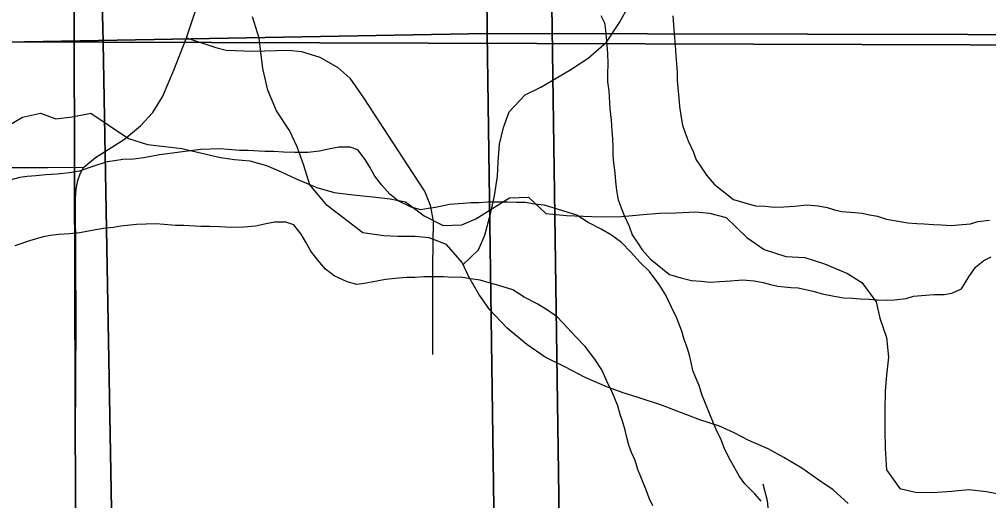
# Model space of a CAD drawing. Extents: x -21.1 to 50.3, y 0 to 22.1.
# Drawn here: x 6.485 to 7.139, y 16.632 to 16.957 of the extents above; entities that cross this region are included whole.
import ezdxf

# ---------------------------------------------------------------- set-up
doc = ezdxf.new("R2010")
doc.units = 0
for name, color, linetype in [('GM_X_County_Road', 7, 'Continuous'), ('GM_X_Minor_River', 7, 'Continuous'), ('GM_X_Section', 7, 'Continuous'), ('GM_X_State_Route', 7, 'Continuous'), ('GM_X_Township_Road', 7, 'Continuous'), ('SH_Cut_Line', 7, 'Continuous')]:
    doc.layers.add(name, color=color, linetype=linetype)

msp = doc.modelspace()

# ---------------------------------------------------------------- linework, layer by layer
at = {"layer": 'GM_X_County_Road'}
for points in [[(6.52846, 16.85674), (6.53621, 16.86338), (6.55592, 16.8757), (6.5667, 16.88463), (6.57502, 16.89372), (6.58149, 16.90434), (6.58918, 16.9222), (6.59765, 16.94407), (6.62083, 17.01292)], [(6.52114, 16.23444), (6.5213, 16.26199), (6.5215, 16.29939), (6.52236, 16.36407), (6.52271, 16.39996), (6.52284, 16.44053), (6.52271, 16.56041), (6.52268, 16.59262), (6.52276, 16.63349), (6.52286, 16.64069), (6.52284, 16.6766), (6.52311, 16.71267), (6.52315, 16.75334), (6.52294, 16.79441), (6.5228, 16.83548), (6.52317, 16.84223), (6.5243, 16.84785), (6.52587, 16.85229), (6.52846, 16.85674)]]:
    msp.add_lwpolyline(points, dxfattribs=at)
at = {"layer": 'GM_X_Minor_River'}
for points in [[(6.78451, 16.79115), (6.795, 16.80103), (6.79924, 16.81087), (6.80313, 16.82526), (6.80586, 16.83739), (6.80785, 16.85066), (6.80829, 16.86014), (6.80913, 16.87228), (6.81186, 16.88364), (6.81572, 16.89424), (6.82642, 16.90556), (6.83708, 16.9108), (6.84737, 16.91681), (6.85727, 16.92282), (6.86909, 16.93033), (6.8813, 16.94126), (6.89012, 16.95449), (6.89665, 16.96621)], [(7.0447, 16.6299), (7.03451, 16.63907), (7.02469, 16.64558), (7.01336, 16.65362), (7.00126, 16.6609), (6.99068, 16.66666), (6.97743, 16.67243), (6.9676, 16.67742), (6.95776, 16.68204), (6.94451, 16.68629), (6.93202, 16.69092), (6.91915, 16.69593), (6.90287, 16.70134), (6.89264, 16.70444), (6.88204, 16.7083), (6.86691, 16.71485), (6.85329, 16.72214), (6.84006, 16.72867), (6.82759, 16.73709), (6.81438, 16.74818), (6.80232, 16.76077), (6.79518, 16.77106), (6.78843, 16.78286), (6.78393, 16.79238), (6.77339, 16.80458), (6.76166, 16.80921), (6.75218, 16.81002), (6.74041, 16.8101), (6.73093, 16.81053), (6.7169, 16.81252), (6.69274, 16.83088), (6.68107, 16.84499), (6.67698, 16.85791), (6.67251, 16.87046), (6.66727, 16.8815), (6.65863, 16.89483), (6.65265, 16.9089), (6.64933, 16.92334), (6.64788, 16.93435), (6.64681, 16.94384), (6.64235, 16.95829)], [(6.87765, 16.95925), (6.87996, 16.95432), (6.88075, 16.94939), (6.88116, 16.94445), (6.88198, 16.93382), (6.8824, 16.92661), (6.88206, 16.91976), (6.88209, 16.91445), (6.88288, 16.90837), (6.88371, 16.89622), (6.88452, 16.88863), (6.88494, 16.88141), (6.88535, 16.8761), (6.88576, 16.8704), (6.88579, 16.8647), (6.8862, 16.85977), (6.887, 16.85293), (6.88741, 16.84724), (6.88821, 16.84116), (6.88939, 16.83471), (6.89132, 16.8294), (6.89325, 16.8241), (6.89672, 16.8169), (6.89865, 16.81121), (6.90211, 16.80629), (6.90556, 16.80099), (6.91093, 16.79494), (6.92393, 16.78437), (6.93155, 16.78214), (6.93879, 16.78028), (6.94527, 16.77993), (6.95136, 16.77921), (6.95783, 16.77962), (6.96506, 16.78004), (6.97343, 16.78085), (6.98105, 16.78013), (6.98714, 16.77902), (6.9921, 16.77753), (6.99705, 16.77641), (7.00581, 16.7757), (7.01076, 16.77535), (7.01572, 16.77424), (7.02105, 16.77313), (7.02715, 16.77126), (7.03515, 16.76979), (7.04163, 16.76868), (7.04772, 16.76833), (7.05267, 16.76798), (7.05877, 16.76763), (7.0641, 16.76728), (7.07095, 16.76694), (7.0759, 16.76735), (7.08388, 16.76815), (7.08882, 16.7697), (7.09681, 16.7705), (7.10252, 16.77091), (7.10937, 16.77095), (7.1147, 16.77174), (7.12115, 16.77481), (7.12605, 16.78282), (7.13059, 16.7893), (7.13627, 16.79389), (7.1412, 16.7962)], [(6.92617, 16.95889), (6.927, 16.94674), (6.92781, 16.93914), (6.92823, 16.93193), (6.92864, 16.92661), (6.92905, 16.92092), (6.92908, 16.91522), (6.92949, 16.91028), (6.93029, 16.90345), (6.9307, 16.89775), (6.9315, 16.89168), (6.93268, 16.88523), (6.93461, 16.87992), (6.93654, 16.87461), (6.94001, 16.86741), (6.94194, 16.86173), (6.9454, 16.8568), (6.94885, 16.85151), (6.95422, 16.84546), (6.96722, 16.83489), (6.97484, 16.83265), (6.98208, 16.83079), (6.98855, 16.83045), (6.99465, 16.82972), (7.00112, 16.83014), (7.00835, 16.83056), (7.01672, 16.83136), (7.02433, 16.83064), (7.03043, 16.82954), (7.03539, 16.82805), (7.04034, 16.82693), (7.0491, 16.82622), (7.05405, 16.82587), (7.05901, 16.82475), (7.06434, 16.82364), (7.07044, 16.82178), (7.07844, 16.8203), (7.08492, 16.8192), (7.09101, 16.81885), (7.09596, 16.8185), (7.10205, 16.81815), (7.10738, 16.8178), (7.11424, 16.81746), (7.11918, 16.81786), (7.12717, 16.81867), (7.13211, 16.82021), (7.1401, 16.82102)], [(6.47479, 16.88345), (6.48705, 16.89048), (6.49925, 16.89333), (6.50944, 16.88938), (6.52048, 16.89073), (6.53305, 16.8932), (6.54546, 16.88504), (6.55861, 16.8761), (6.57146, 16.87211), (6.58322, 16.87079), (6.59459, 16.86948), (6.60822, 16.86623), (6.62071, 16.86338), (6.63018, 16.8621), (6.64042, 16.86118), (6.65177, 16.85797), (6.66158, 16.85364), (6.67176, 16.84893), (6.68572, 16.84302), (6.69744, 16.8398), (6.71033, 16.83809), (6.72361, 16.83675), (6.73536, 16.83543), (6.74558, 16.83337), (6.75835, 16.82406), (6.77116, 16.81741), (6.7837, 16.81798), (6.79326, 16.82201), (6.80285, 16.82795), (6.81589, 16.8361), (6.82881, 16.83667), (6.84041, 16.82548), (6.85445, 16.82412), (6.87153, 16.82348), (6.8814, 16.82333), (6.89166, 16.82356), (6.90612, 16.82486), (6.91714, 16.82583), (6.92816, 16.82604), (6.94147, 16.8266), (6.95095, 16.8257), (6.9623, 16.82286), (6.97614, 16.80936), (6.98779, 16.80121), (7.00253, 16.79642), (7.01543, 16.79585), (7.02866, 16.79147), (7.04413, 16.78515), (7.05391, 16.77893), (7.06358, 16.76586), (7.06607, 16.75481), (7.07043, 16.74183), (7.07174, 16.72851), (7.07041, 16.71638), (7.06949, 16.70576), (7.06929, 16.69284), (7.06946, 16.67955), (7.06964, 16.66701), (7.07056, 16.65256), (7.07948, 16.63989), (7.09007, 16.63745), (7.10147, 16.63727), (7.11439, 16.63822), (7.12618, 16.63918), (7.13794, 16.63786), (7.14854, 16.6358)], [(6.9358, 16.73519), (6.93387, 16.7405), (6.93231, 16.74619), (6.92884, 16.75491), (6.92499, 16.76286), (6.92152, 16.77044), (6.91691, 16.77763), (6.91039, 16.78634), (6.90388, 16.79276), (6.89814, 16.79919), (6.89163, 16.80599), (6.88475, 16.81089), (6.87788, 16.81503), (6.8691, 16.81954), (6.86146, 16.82444), (6.85192, 16.82742), (6.84544, 16.82929), (6.83934, 16.83116), (6.83287, 16.83188), (6.82639, 16.83298), (6.82068, 16.83295), (6.81459, 16.8333), (6.80127, 16.83323), (6.79518, 16.83281), (6.78985, 16.83279), (6.78452, 16.83238), (6.77539, 16.83157), (6.76589, 16.82962), (6.76094, 16.82883), (6.756, 16.82804), (6.74952, 16.82991), (6.74074, 16.83404), (6.73501, 16.83856), (6.72964, 16.84461), (6.72504, 16.85067), (6.72158, 16.85673), (6.71851, 16.86203), (6.71352, 16.86846), (6.70818, 16.87033), (6.70057, 16.87029), (6.69487, 16.86912), (6.68765, 16.86756), (6.67966, 16.86675), (6.6709, 16.86671), (6.66329, 16.86705), (6.65681, 16.86739), (6.65072, 16.86736), (6.6393, 16.86805), (6.63359, 16.86802), (6.62598, 16.86874), (6.62026, 16.86909), (6.60733, 16.86864), (6.59667, 16.86744), (6.59173, 16.86666), (6.58488, 16.86586), (6.57956, 16.86507), (6.56891, 16.86311), (6.56206, 16.86232), (6.55483, 16.8619), (6.54913, 16.8611), (6.54419, 16.86032), (6.53507, 16.85761), (6.52519, 16.85414), (6.51872, 16.85296), (6.51036, 16.85216), (6.50275, 16.85173), (6.4959, 16.85094), (6.49019, 16.85053), (6.48525, 16.84974), (6.47574, 16.84741)], [(6.89251, 16.68467), (6.89058, 16.68998), (6.88902, 16.69567), (6.88555, 16.70439), (6.8817, 16.71235), (6.87823, 16.71993), (6.87362, 16.72712), (6.8671, 16.73582), (6.8606, 16.74224), (6.85485, 16.74867), (6.84834, 16.75547), (6.84146, 16.76037), (6.83459, 16.76451), (6.82581, 16.76902), (6.81817, 16.77392), (6.80863, 16.77691), (6.80215, 16.77877), (6.79605, 16.78064), (6.78958, 16.78136), (6.7831, 16.78247), (6.77739, 16.78244), (6.7713, 16.78278), (6.75798, 16.78271), (6.75189, 16.7823), (6.74656, 16.78227), (6.74124, 16.78186), (6.7321, 16.78105), (6.7226, 16.7791), (6.71766, 16.77831), (6.71271, 16.77753), (6.70623, 16.77939), (6.69745, 16.78352), (6.69172, 16.78805), (6.68635, 16.7941), (6.68175, 16.80015), (6.67829, 16.80621), (6.67522, 16.81151), (6.67024, 16.81794), (6.6649, 16.81981), (6.65728, 16.81977), (6.65158, 16.8186), (6.64436, 16.81704), (6.63637, 16.81624), (6.62761, 16.81619), (6.62, 16.81653), (6.61352, 16.81687), (6.60744, 16.81684), (6.59601, 16.81754), (6.5903, 16.81751), (6.58269, 16.81822), (6.57698, 16.81857), (6.56404, 16.81812), (6.55338, 16.81693), (6.54844, 16.81614), (6.5416, 16.81534), (6.53627, 16.81455), (6.52562, 16.8126), (6.51877, 16.8118), (6.51155, 16.81138), (6.50584, 16.81059), (6.5009, 16.8098), (6.49178, 16.80709), (6.4819, 16.80362)], [(6.98586, 16.63138), (6.98165, 16.63629), (6.97476, 16.64309), (6.97131, 16.64801), (6.96708, 16.6552), (6.964, 16.66089), (6.96092, 16.66733), (6.9586, 16.67339), (6.95591, 16.6787), (6.9536, 16.684), (6.95166, 16.68893), (6.9478, 16.69841), (6.94587, 16.70334), (6.94394, 16.7094), (6.94162, 16.71471), (6.93969, 16.71964), (6.93852, 16.72495), (6.93735, 16.72988), (6.9358, 16.73519)], [(6.91262, 16.62818), (6.91031, 16.63349), (6.90838, 16.63842), (6.90452, 16.64789), (6.90259, 16.65282), (6.90065, 16.65889), (6.89834, 16.66419), (6.89641, 16.66912), (6.89523, 16.67443), (6.89406, 16.67936), (6.89251, 16.68467)]]:
    msp.add_lwpolyline(points, dxfattribs=at)
at = {"layer": 'GM_X_Section'}
for points in [[(5.48815, 17.97251), (6.51666, 17.95921), (6.54146, 16.94121), (5.52017, 16.94387)], [(5.77564, 17.94152), (6.7924, 17.96396), (6.8008, 16.94709), (5.78818, 16.92886)], [(7.54061, 17.96333), (7.56617, 16.93816), (6.54146, 16.94121), (6.51666, 17.95921)], [(6.7924, 17.96396), (7.80649, 17.9462), (7.81523, 16.93198), (7.34169, 16.9459), (6.8008, 16.94709)], [(5.83147, 16.97938), (6.84408, 16.99761), (6.85861, 15.97246), (5.84702, 15.96751)], [(6.84408, 16.99761), (7.38497, 16.99642), (7.85852, 16.9825), (7.86729, 15.96487), (7.36725, 15.97553), (6.85861, 15.97246)], [(5.78818, 16.92886), (6.8008, 16.94709), (6.81532, 15.92194), (5.80373, 15.91699)], [(6.8008, 16.94709), (7.34169, 16.9459), (7.81523, 16.93198), (7.824, 15.91436), (7.32396, 15.92501), (6.81532, 15.92194)], [(6.54146, 16.94121), (6.55964, 15.91994), (6.50469, 15.92066), (5.53343, 15.91957), (5.52017, 16.94387)], [(7.56617, 16.93816), (7.57297, 15.92106), (7.52522, 15.9214), (6.55964, 15.91994), (6.54146, 16.94121)]]:
    msp.add_lwpolyline(points, close=True, dxfattribs=at)
at = {"layer": 'GM_X_State_Route'}
for points in [[(8.9, 14.1), (8.9, 17.84218), (8.25757, 17.83124), (7.86638, 17.82395), (7.58368, 17.81946), (6.90933, 17.81425), (6.69997, 17.81193), (6.66406, 17.81203), (6.52196, 17.81036), (6.52053, 17.72081), (6.52013, 17.69645), (6.52222, 16.85672), (6.52315, 16.46813), (6.52123, 16.24517), (6.51982, 16.08256), (6.51595, 15.49226), (6.51465, 15.30312), (6.514, 15.09364), (6.51464, 15.03489), (6.5142, 14.9441), (6.51283, 14.60317)], [(6.51283, 14.60317), (6.5142, 14.9441), (6.51464, 15.03489), (6.514, 15.09364), (6.51465, 15.30312), (6.51595, 15.49226), (6.51982, 16.08256), (6.52123, 16.24517), (6.52315, 16.46813), (6.52222, 16.85672), (6.52013, 17.69645), (6.52053, 17.72081), (6.52196, 17.81036), (5.33072, 17.79178), (3.94025, 17.77171), (3.44154, 17.76826), (3.3026, 17.76263), (3.03298, 17.75833), (2.73209, 17.75291), (2.42851, 17.74626), (2.1, 17.74017), (2.1, 14.1)]]:
    msp.add_lwpolyline(points, dxfattribs=at)
at = {"layer": 'GM_X_Township_Road'}
for points in [[(6.59765, 16.94407), (6.61749, 16.93754), (6.62456, 16.93577), (6.64251, 16.93518), (6.66665, 16.93577), (6.67548, 16.93489), (6.68785, 16.93106), (6.69992, 16.924), (6.70816, 16.91693), (6.71728, 16.90369), (6.75055, 16.85247), (6.75879, 16.8401), (6.76232, 16.83127), (6.76438, 16.82038), (6.76379, 16.79006), (6.76388, 16.7303)], [(5.78428, 16.85548), (5.8331, 16.85566), (5.92926, 16.8564), (5.96641, 16.85631), (6.01235, 16.8565), (6.07497, 16.85666), (6.12908, 16.85679), (6.20059, 16.85643), (6.26335, 16.85611), (6.30681, 16.85589), (6.34537, 16.85604), (6.40799, 16.85645), (6.47131, 16.85655), (6.5041, 16.85666), (6.52846, 16.85674)], [(7.01151, 16.3723), (7.0003, 16.39738), (6.99501, 16.41051), (6.99084, 16.42355), (6.98774, 16.43625), (6.98531, 16.4508), (6.98393, 16.46744), (6.98375, 16.48129), (6.98369, 16.49259), (6.98258, 16.50511), (6.98022, 16.51484), (6.9769, 16.52542), (6.97456, 16.53291), (6.97363, 16.54621), (6.97421, 16.55654), (6.97594, 16.56689), (6.97941, 16.57543), (6.98424, 16.58731), (6.98752, 16.59599), (6.989, 16.60126), (6.99084, 16.61261), (6.99102, 16.62284), (6.99006, 16.63164), (6.98725, 16.64291)]]:
    msp.add_lwpolyline(points, dxfattribs=at)
at = {"layer": 'SH_Cut_Line'}
for points in [[(6.52955, 20.9), (2.1, 20.9), (2.1, 14.1), (6.50995, 14.1), (6.5113, 14.24348), (6.51114, 14.29418), (6.513, 14.41466), (6.51283, 14.60317), (6.5142, 14.9441), (6.51464, 15.03489), (6.514, 15.09364), (6.51465, 15.30312), (6.51595, 15.49226), (6.51982, 16.08256), (6.52123, 16.24517), (6.52315, 16.46813), (6.52222, 16.85672), (6.52013, 17.69645), (6.52053, 17.72081), (6.52196, 17.81036), (6.52225, 18.35692), (6.52255, 18.97782), (6.52273, 19.34666), (6.52977, 20.39859)], [(6.50995, 14.1), (8.9, 14.1), (8.9, 20.9), (6.52955, 20.9), (6.52977, 20.39859), (6.52273, 19.34666), (6.52255, 18.97782), (6.52225, 18.35692), (6.52196, 17.81036), (6.52053, 17.72081), (6.52013, 17.69645), (6.52222, 16.85672), (6.52315, 16.46813), (6.52123, 16.24517), (6.51982, 16.08256), (6.51595, 15.49226), (6.51465, 15.30312), (6.514, 15.09364), (6.51464, 15.03489), (6.5142, 14.9441), (6.51283, 14.60317), (6.513, 14.41466), (6.51114, 14.29418), (6.5113, 14.24348)]]:
    msp.add_lwpolyline(points, close=True, dxfattribs=at)

doc.saveas('drawing.dxf')
